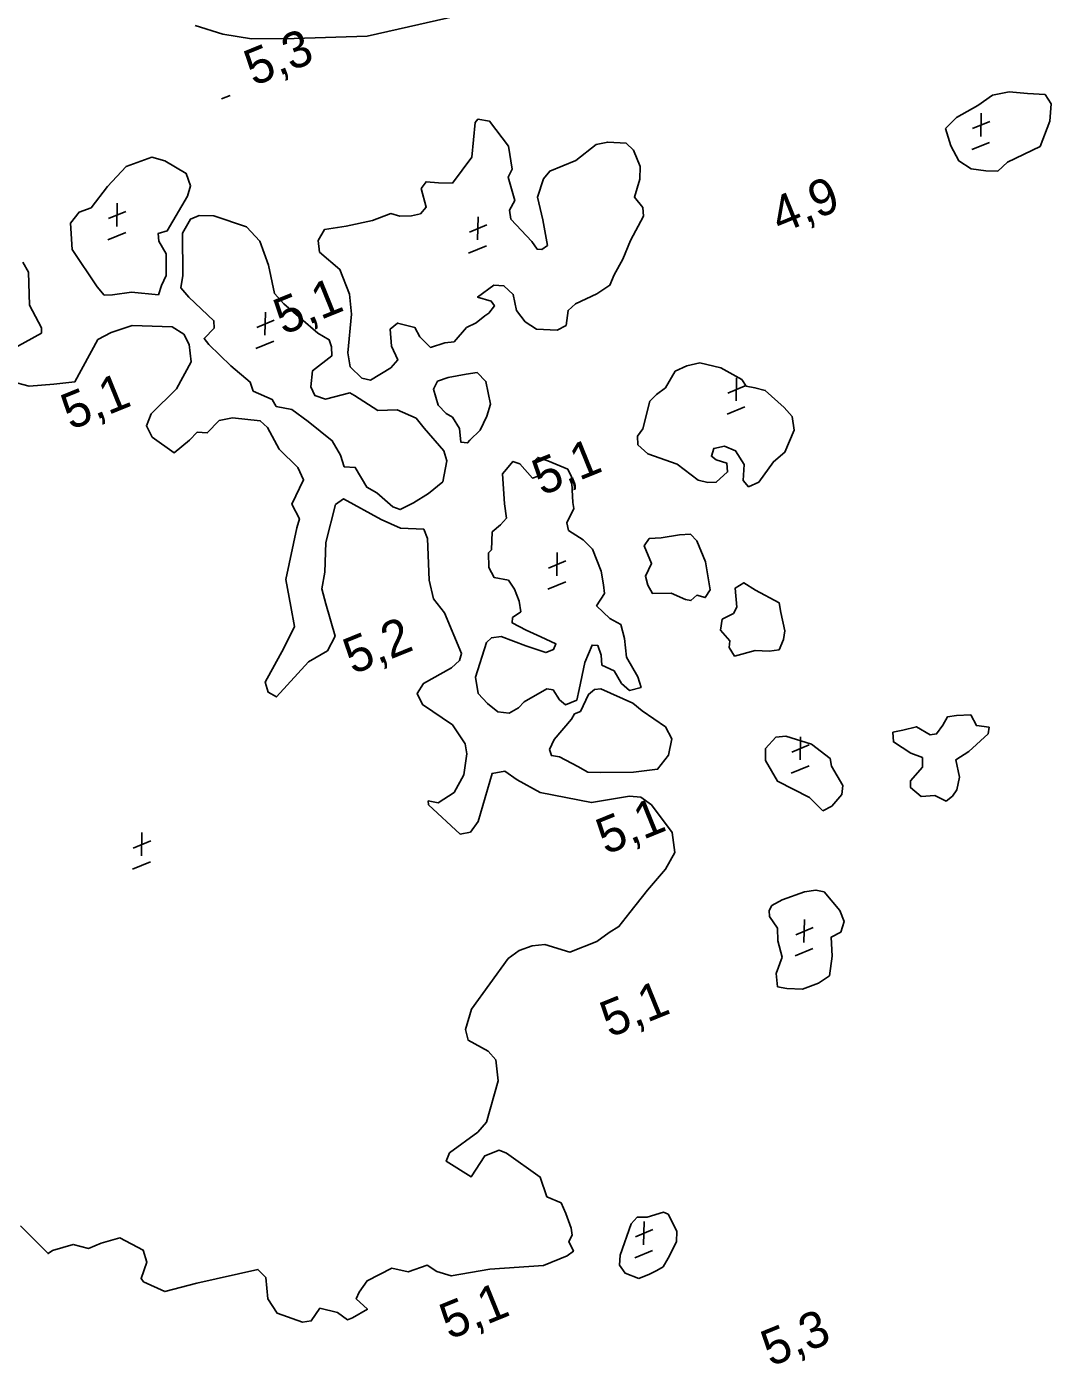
# Model space of a CAD drawing. Extents: x 362852 to 366875, y 5563573 to 5566479.
# Drawn here: x 365143.9 to 365255, y 5565633.7 to 5565778.8 of the extents above; entities that cross this region are included whole.
import ezdxf

# ---------------------------------------------------------------- set-up
doc = ezdxf.new("R2010")
doc.units = 0
for name, color, linetype in [('Niveau 22', 7, 'Continuous'), ('Niveau 3', 7, 'Continuous'), ('Niveau 4', 7, 'Continuous')]:
    doc.layers.add(name, color=color, linetype=linetype)

msp = doc.modelspace()

# ---------------------------------------------------------------- linework, layer by layer
at = {"layer": 'Niveau 22'}
msp.add_lwpolyline([(365192.82, 5565780.55), (365180.79, 5565777.84), (365172.86, 5565777.57), (365168.26, 5565777.54), (365165.12, 5565778.06), (365162.12, 5565779)], dxfattribs=at)
at = {"layer": 'Niveau 3'}
for p, q in [((365164.98, 5565771.01), (365165.94, 5565771.4)), ((365246.49, 5565767.79), (365248.38, 5565768.58)), ((365247.43, 5565769.47), (365247.38, 5565766.95)), ((365246.41, 5565765.51), (365248.35, 5565766.3)), ((365152.73, 5565758.02), (365154.62, 5565758.81)), ((365153.67, 5565759.7), (365153.62, 5565757.18)), ((365191.89, 5565756.55), (365193.78, 5565757.34)), ((365192.83, 5565758.23), (365192.78, 5565755.71)), ((365152.65, 5565755.74), (365154.59, 5565756.53)), ((365191.81, 5565754.27), (365193.75, 5565755.06)), ((365168.81, 5565746.2), (365170.7, 5565746.99)), ((365169.75, 5565747.88), (365169.7, 5565745.36)), ((365168.73, 5565743.92), (365170.67, 5565744.71)), ((365219.94, 5565739.08), (365221.83, 5565739.87)), ((365220.88, 5565740.76), (365220.83, 5565738.24)), ((365219.86, 5565736.8), (365221.8, 5565737.59)), ((365200.48, 5565720.1), (365202.37, 5565720.89)), ((365201.42, 5565721.78), (365201.37, 5565719.26)), ((365200.4, 5565717.82), (365202.34, 5565718.61)), ((365227.83, 5565701.79), (365227.78, 5565699.27)), ((365226.89, 5565700.11), (365228.78, 5565700.9)), ((365226.81, 5565697.83), (365228.75, 5565698.62)), ((365155.41, 5565689.71), (365157.3, 5565690.49)), ((365156.35, 5565691.38), (365156.3, 5565688.87)), ((365155.33, 5565687.43), (365157.27, 5565688.21)), ((365228.25, 5565681.96), (365228.2, 5565679.44)), ((365227.31, 5565680.28), (365229.2, 5565681.07)), ((365227.23, 5565678), (365229.17, 5565678.79)), ((365209.91, 5565647.5), (365211.8, 5565648.29)), ((365210.85, 5565649.18), (365210.8, 5565646.66)), ((365209.83, 5565645.22), (365211.77, 5565646.01))]:
    msp.add_line(p, q, dxfattribs=at)
at = {"layer": 'Niveau 4'}
for points in [[(365243.55, 5565767.81), (365244.75, 5565768.99), (365247.07, 5565770.32), (365248.68, 5565771.41), (365250.46, 5565771.77), (365252.46, 5565771.6), (365254.37, 5565771.51), (365255.04, 5565770.48), (365254.88, 5565768.61), (365253.83, 5565765.87), (365250.29, 5565764.17), (365249.26, 5565763.18), (365247.94, 5565763.2), (365246.36, 5565763.42), (365245, 5565764.29), (365244.14, 5565765.93), (365243.55, 5565767.81)], [(365192.63, 5565746.7), (365191.58, 5565746.21), (365190.23, 5565744.65), (365189.21, 5565744.55), (365187.68, 5565744.04), (365186.52, 5565745.18), (365185.97, 5565746.2), (365184.1, 5565746.68), (365183.3, 5565746.04), (365183.45, 5565744.17), (365184.12, 5565742.7), (365183.35, 5565741.83), (365181.16, 5565740.49), (365180.2, 5565740.71), (365178.94, 5565741.94), (365178.69, 5565743.46), (365179.08, 5565747.66), (365178.88, 5565749.82), (365177.83, 5565752.51), (365175.62, 5565754.4), (365175.48, 5565755.65), (365176.17, 5565756.86), (365178.52, 5565757.21), (365181.38, 5565757.82), (365183.37, 5565758.58), (365184.36, 5565758.3), (365185.6, 5565758.32), (365186.57, 5565758.53), (365187.2, 5565759.28), (365186.67, 5565761.31), (365187.19, 5565762.02), (365188.55, 5565761.9), (365190.05, 5565761.89), (365192.14, 5565764.68), (365192.52, 5565768.45), (365192.81, 5565768.82), (365194.08, 5565768.59), (365196.13, 5565765.89), (365196.54, 5565763.38), (365196.09, 5565762.51), (365196.81, 5565760), (365196.24, 5565758.96), (365196.4, 5565757.97), (365198.65, 5565755.53), (365199.24, 5565754.71), (365199.75, 5565754.68), (365200.38, 5565755.12), (365199.86, 5565757.9), (365199.29, 5565760.34), (365199.95, 5565762.36), (365200.61, 5565763.19), (365203.43, 5565764.35), (365205.65, 5565766.07), (365206.91, 5565766.34), (365208.89, 5565766.22), (365209.71, 5565765.44), (365210.44, 5565763.68), (365210.39, 5565762.29), (365209.81, 5565760.37), (365210.71, 5565759.25), (365210.79, 5565758.28), (365209.38, 5565755.65), (365208.54, 5565753.62), (365207.61, 5565751.93), (365207.14, 5565750.8), (365205.73, 5565749.85), (365203.42, 5565748.78), (365202.6, 5565748.06), (365202.4, 5565746.43), (365201.43, 5565745.9), (365199.19, 5565746.04), (365197.93, 5565746.83), (365196.99, 5565748.06), (365196.65, 5565749.79), (365195.64, 5565750.74), (365194.55, 5565750.79), (365192.78, 5565749.5), (365194.27, 5565749.06), (365194.6, 5565748.57), (365194, 5565747.76), (365193.56, 5565747.46), (365192.63, 5565746.7)], [(365158.15, 5565749.76), (365155.23, 5565750.05), (365153.16, 5565749.76), (365152.26, 5565749.7), (365151.5, 5565750.63), (365148.77, 5565754.68), (365148.59, 5565757.53), (365149.54, 5565758.73), (365150.84, 5565759.2), (365152.63, 5565761.5), (365154.65, 5565763.7), (365157.42, 5565764.71), (365158.83, 5565764.3), (365161.14, 5565762.94), (365161.63, 5565761.59), (365161.29, 5565760.45), (365159.1, 5565756.69), (365158.1, 5565756.4), (365158.19, 5565755.57), (365159, 5565754.22), (365158.98, 5565751.84), (365158.48, 5565750.77), (365158.15, 5565749.76)], [(365178.3, 5565731.09), (365177.9, 5565732.36), (365177.01, 5565733.92), (365174.4, 5565736.02), (365172.63, 5565737.29), (365170.93, 5565737.65), (365170.49, 5565738.4), (365168.44, 5565739.3), (365168.1, 5565740.28), (365166.01, 5565742.03), (365163.62, 5565744.35), (365163.1, 5565745.01), (365164.19, 5565746.14), (365164.17, 5565746.94), (365161.44, 5565749.49), (365160.58, 5565750.51), (365160.78, 5565751.84), (365160.76, 5565756.44), (365161.62, 5565757.98), (365162.58, 5565758.37), (365164.16, 5565758.33), (365167.71, 5565757.12), (365169.15, 5565755.59), (365170.09, 5565752.99), (365170.74, 5565749.9), (365171.77, 5565748.77), (365175.44, 5565745.61), (365176.68, 5565744.87), (365176.93, 5565744.1), (365176.96, 5565743.12), (365174.88, 5565741.51), (365174.67, 5565739.75), (365175.12, 5565738.81), (365176.28, 5565738.42), (365178.92, 5565739.13), (365179.41, 5565738.83), (365181.95, 5565737.2), (365184.05, 5565737.26), (365186.1, 5565736.36), (365186.98, 5565735.29), (365189.12, 5565732.81), (365189.43, 5565731.75), (365189.01, 5565729.46), (365187.47, 5565728.2), (365185.84, 5565727.16), (365184.39, 5565726.44), (365183.59, 5565726.73), (365181.84, 5565728.25), (365180.77, 5565728.87), (365179.51, 5565731.03), (365178.3, 5565731.09)], [(365143.41, 5565753.3), (365144.05, 5565752.2), (365144.15, 5565748.63), (365145.47, 5565746.18), (365145.45, 5565745.61), (365141.9, 5565743.65)], [(365142.2, 5565740.35), (365144.1, 5565739.83), (365146.8, 5565740.07), (365149.07, 5565740.32), (365151.55, 5565744.89), (365153.03, 5565745.68), (365155.28, 5565746.42), (365159.63, 5565746.28), (365160.89, 5565745.49), (365161.48, 5565744.37), (365161.7, 5565742.47), (365160.09, 5565739.56), (365157.36, 5565736.82), (365156.83, 5565735.54), (365157.46, 5565734.31), (365159.84, 5565732.61), (365161.52, 5565733.98), (365162.36, 5565734.83), (365163.44, 5565734.77), (365164.75, 5565736.12), (365166.19, 5565736.41), (365169.19, 5565736.08), (365169.99, 5565735.35), (365171.26, 5565733.01), (365173.26, 5565731.03), (365173.89, 5565729.67), (365172.61, 5565727.03), (365173.45, 5565725.44), (365173.17, 5565724.46), (365171.98, 5565718.86), (365172.51, 5565715.91), (365172.9, 5565713.76), (365171.74, 5565711.42), (365169.71, 5565707.72), (365170.05, 5565706.61), (365170.94, 5565706.11), (365174.42, 5565709.91), (365176.48, 5565711.12), (365177.32, 5565712.72), (365176.31, 5565716.22), (365175.89, 5565717.85), (365176.2, 5565719.67), (365176.31, 5565722.89), (365177.36, 5565726.99), (365178.23, 5565727.6), (365182.33, 5565725.36), (365184.4, 5565724.41), (365186.93, 5565724.33), (365187.35, 5565723.32), (365187.53, 5565718.79), (365188, 5565716.74), (365189.18, 5565715.23), (365191.05, 5565710.83), (365190.81, 5565710.05), (365189.96, 5565709.26), (365186.91, 5565707.57), (365186.24, 5565706.49), (365186.79, 5565705.28), (365190.07, 5565703.08), (365191.42, 5565701.02), (365191.62, 5565699.92), (365191.3, 5565697.67), (365190.23, 5565695.74), (365188.51, 5565694.6), (365187.42, 5565694.83), (365187.47, 5565694.41), (365190.9, 5565691.22), (365192, 5565691.42), (365192.84, 5565692.58), (365194.36, 5565697.81), (365195.75, 5565698.07), (365197.07, 5565697.12), (365199.58, 5565695.72), (365205.13, 5565694.65), (365209.27, 5565695.35), (365210.5, 5565695.24), (365211.65, 5565694.4), (365213.89, 5565691.4), (365214.17, 5565689.21), (365213.16, 5565687.42), (365211.23, 5565685.14), (365209.3, 5565682.72), (365208.12, 5565681.18), (365207.07, 5565680.56)], [(365188.51, 5565737.78), (365187.99, 5565739.5), (365188.44, 5565740.37), (365189.58, 5565740.78), (365191.55, 5565741.15), (365192.72, 5565741.32), (365193.68, 5565740.35), (365194.2, 5565737.88), (365193.8, 5565736.6), (365193.06, 5565735.05), (365191.95, 5565733.97), (365191.69, 5565733.68), (365190.98, 5565733.75), (365190.8, 5565735.24), (365190.04, 5565736.48), (365189.37, 5565736.89), (365188.51, 5565737.78)], [(365211.46, 5565738.2), (365212.21, 5565738.94), (365213.17, 5565739.65), (365214.23, 5565741.46), (365215.49, 5565742.04), (365216.91, 5565742.37), (365219.19, 5565741.82), (365221.45, 5565740.57), (365221.94, 5565739.83), (365222.88, 5565739.66), (365224, 5565739.37), (365226.06, 5565737.54), (365226.92, 5565736.53), (365227.15, 5565735.06), (365226.14, 5565732.66), (365224.88, 5565731.64), (365223.29, 5565729.43), (365222.2, 5565728.92), (365221.6, 5565729.61), (365221.7, 5565731.33), (365220.78, 5565732.82), (365219.57, 5565733.32), (365218.42, 5565733.09), (365218.15, 5565732.23), (365218.69, 5565731.83), (365219.83, 5565731.49), (365219.91, 5565730.53), (365218.69, 5565729.41), (365217.76, 5565729.4), (365216.72, 5565729.65)], [(365216.72, 5565729.65), (365214.45, 5565731.39), (365211.25, 5565732.51), (365210.16, 5565733.49), (365210.15, 5565734.42), (365210.7, 5565735.21), (365211.46, 5565738.2)], [(365196.21, 5565704.36), (365194.98, 5565704.48), (365193.86, 5565705.39), (365192.85, 5565706.47), (365192.54, 5565708.27), (365193.75, 5565712.01), (365194.28, 5565712.53), (365195.35, 5565712.66), (365198.01, 5565711.64), (365200.18, 5565710.92), (365201.03, 5565711.27), (365201.28, 5565711.87), (365199.66, 5565712.63), (365198.06, 5565713.34), (365196.54, 5565714.15), (365196.56, 5565714.72), (365197.48, 5565715.35), (365197.31, 5565716.52), (365196.78, 5565717.8), (365196.13, 5565718.78), (365194.58, 5565719.07), (365194.01, 5565720.15), (365193.97, 5565721.75), (365194.28, 5565722.06), (365194.35, 5565724.02), (365195.28, 5565724.78), (365195.91, 5565725.53), (365195.71, 5565727.07), (365195.48, 5565730.34), (365195.91, 5565730.83), (365196.62, 5565731.68), (365197.35, 5565731.42), (365198.73, 5565729.87), (365199.34, 5565730.06), (365199, 5565731.79), (365199.31, 5565732.1), (365200.39, 5565731.74), (365202.57, 5565730.83), (365202.98, 5565730), (365203.13, 5565727.2), (365203.22, 5565726.55), (365202.48, 5565725), (365202.63, 5565724.19), (365204.23, 5565723.17), (365205.27, 5565722.16), (365206.2, 5565719.75), (365206.43, 5565718.28), (365206.57, 5565717.34), (365205.69, 5565715.99), (365207.12, 5565714.64), (365208.34, 5565713.96), (365208.72, 5565712.44), (365208.93, 5565710.41), (365210.17, 5565708.3), (365210.52, 5565707.14), (365209.28, 5565706.82), (365208.41, 5565707.58), (365207.6, 5565708.93), (365206.28, 5565709.57), (365206.21, 5565710.66), (365205.84, 5565711.69), (365205.2, 5565711.74), (365204.42, 5565709.86), (365203.81, 5565706.93), (365203.55, 5565705.76), (365202.32, 5565705.26), (365201.66, 5565705.8), (365200.97, 5565706.88), (365200.3, 5565706.98), (365197.82, 5565705.59), (365197.23, 5565704.91), (365196.21, 5565704.36)], [(365215.33, 5565716.69), (365213.8, 5565717.37), (365211.76, 5565717.34), (365211.26, 5565718.25), (365210.99, 5565719.2), (365211.66, 5565720.6), (365210.87, 5565722.51), (365211.42, 5565723.3), (365212.69, 5565723.39), (365214.68, 5565723.71), (365215.9, 5565723.77), (365216.57, 5565723.05), (365217.52, 5565720.76), (365218.02, 5565717.73), (365217.49, 5565716.89), (365216.58, 5565717.14), (365215.94, 5565716.57), (365215.33, 5565716.69)], [(365222.91, 5565711.15), (365220.67, 5565710.54), (365220.09, 5565711.49), (365220.17, 5565712.2), (365219.14, 5565713.34), (365219.33, 5565714.54), (365220.57, 5565715.17), (365220.9, 5565715.87), (365220.74, 5565717.92), (365221.69, 5565718.5), (365222.95, 5565717.71), (365225.51, 5565716.33), (365225.69, 5565715.29), (365226.14, 5565713.29), (365225.97, 5565712.35), (365225.5, 5565711.22), (365224.43, 5565711.09), (365222.91, 5565711.15)], [(365200.59, 5565700.41), (365201.08, 5565701.48), (365202.98, 5565703.7), (365203.3, 5565704.27), (365203.94, 5565704.53), (365204.8, 5565706.38), (365205.46, 5565706.9), (365206.17, 5565707), (365209.62, 5565705.43), (365210.64, 5565704.61), (365213.17, 5565702.85), (365213.88, 5565701.58), (365213.49, 5565699.8), (365212.32, 5565698.26), (365209.71, 5565697.94), (365206.17, 5565697.91), (365204.73, 5565697.94), (365203.66, 5565698.56), (365201.67, 5565699.61), (365200.8, 5565699.75), (365200.59, 5565700.41)], [(365243.62, 5565694.8), (365242.42, 5565695.43), (365240.92, 5565695.3), (365239.77, 5565696.27), (365239.78, 5565697.01), (365241.05, 5565698.47), (365241.05, 5565699.53), (365239.79, 5565700.01), (365237.91, 5565701.23), (365237.86, 5565702.27), (365238.94, 5565702.52), (365240.41, 5565702.88), (365241.9, 5565702), (365242.6, 5565702.1), (365243.27, 5565703.06), (365243.77, 5565703.95), (365244.77, 5565704.11), (365246.3, 5565704.18), (365246.91, 5565703), (365248.29, 5565702.82), (365248.21, 5565702.11), (365246.08, 5565700.17), (365244.7, 5565699.29), (365245.1, 5565697.4), (365244.79, 5565696.03), (365244.33, 5565695.34), (365243.62, 5565694.8)], [(365230.26, 5565693.75), (365228.79, 5565695.2), (365225.33, 5565696.95), (365224.02, 5565699.22), (365224.04, 5565700.53), (365225.16, 5565701.74), (365226.23, 5565701.87), (365229.03, 5565700.97), (365231.04, 5565699.43), (365231.19, 5565698.61), (365232.43, 5565696.51), (365232.33, 5565695.53), (365231.23, 5565694.27), (365230.26, 5565693.75)], [(365224.7, 5565683.49), (365225.83, 5565684.08), (365228.27, 5565684.96), (365229.5, 5565685.15), (365230.39, 5565684.96), (365232.1, 5565682.92), (365232.58, 5565681.75), (365232.19, 5565680.59), (365231.16, 5565680.05), (365231.27, 5565677.97), (365230.96, 5565675.85), (365229.79, 5565675.06), (365228.06, 5565674.41), (365226.36, 5565674.46), (365225.34, 5565674.66), (365225.19, 5565676.09), (365225.83, 5565677.85), (365225.35, 5565679.64), (365225.34, 5565681.01), (365224.45, 5565682.27), (365224.43, 5565682.94), (365224.7, 5565683.49)], [(365207.07, 5565680.56), (365205.73, 5565679.57), (365202.78, 5565678.42), (365200.07, 5565679.24), (365198.69, 5565679.11), (365197.29, 5565678.59), (365196.09, 5565677.72), (365192.12, 5565672.23), (365191.46, 5565670.03), (365191.76, 5565668.84), (365193.93, 5565667.68), (365194.76, 5565666.71), (365195.01, 5565664.45), (365193.74, 5565659.94), (365192.81, 5565658.88), (365189.75, 5565656.62), (365189.38, 5565655.72), (365192.07, 5565654.02), (365193.56, 5565656.32), (365195.12, 5565656.9), (365195.93, 5565656.61), (365199.56, 5565653.99), (365200.31, 5565651.87), (365201.84, 5565651.19), (365202.37, 5565650.04), (365202.95, 5565648.47), (365203.03, 5565647.69), (365202.69, 5565647), (365203.18, 5565645.95), (365202.49, 5565645.45)], [(365210.27, 5565642.99), (365208.79, 5565643.56), (365208.18, 5565644.43), (365208.24, 5565645.51), (365209.44, 5565648.94), (365210.09, 5565649.64), (365211.2, 5565649.66), (365212.97, 5565650.2), (365213.45, 5565649.96), (365214.4, 5565648.11), (365214.37, 5565646.97), (365213.48, 5565645.18), (365212.93, 5565644.26), (365212.22, 5565643.85), (365211.45, 5565643.47), (365210.27, 5565642.99)], [(365202.49, 5565645.45), (365199.93, 5565644.4), (365194.11, 5565643.99), (365189.92, 5565643.27), (365188.35, 5565643.74), (365187.32, 5565644.44), (365185.25, 5565643.71), (365183.47, 5565644.1), (365180.79, 5565642.75), (365179.92, 5565641.52), (365179.61, 5565640.77), (365180.82, 5565639.65), (365179.2, 5565638.73), (365178.67, 5565638.51), (365177.59, 5565639.31), (365175.66, 5565639.76), (365174.73, 5565638.39), (365173.79, 5565638.25), (365171.02, 5565639.23), (365170, 5565640.8), (365169.8, 5565643.09), (365168.94, 5565643.98), (365162.32, 5565642.5), (365158.84, 5565641.56), (365156.54, 5565642.61), (365156.26, 5565642.99), (365156.9, 5565644.75), (365156.48, 5565646.07), (365153.95, 5565647.4), (365151.94, 5565646.82), (365150.55, 5565646.25), (365148.88, 5565646.68), (365146.66, 5565646.02), (365146.17, 5565645.69), (365143.19, 5565648.7)]]:
    msp.add_lwpolyline(points, dxfattribs=at)

# ---------------------------------------------------------------- texts
at = {"layer": 'Niveau 3'}
for s, rotation, p in [('5,3  ', 22.09, (365168.49, 5565772.37)), ('    4,9', 22.0899, (365220.2, 5565754.15)), ('    5,1', 22.0899, (365166.28, 5565743.17)), ('    5,1', 22.0899, (365143.21, 5565732.84)), ('    5,1', 22.0899, (365194.34, 5565725.72)), ('    5,2', 22.0899, (365173.83, 5565706.32)), ('    5,1', 22.0899, (365201.28, 5565686.75)), ('    5,1', 22.0899, (365201.71, 5565666.9)), ('    5,1', 22.0899, (365184.3, 5565634.12)), ('5,3  ', 22.09, (365224.59, 5565633.39))]:
    msp.add_text(s, height=3.93, rotation=rotation, dxfattribs=at).set_placement(p)

doc.saveas('drawing.dxf')
